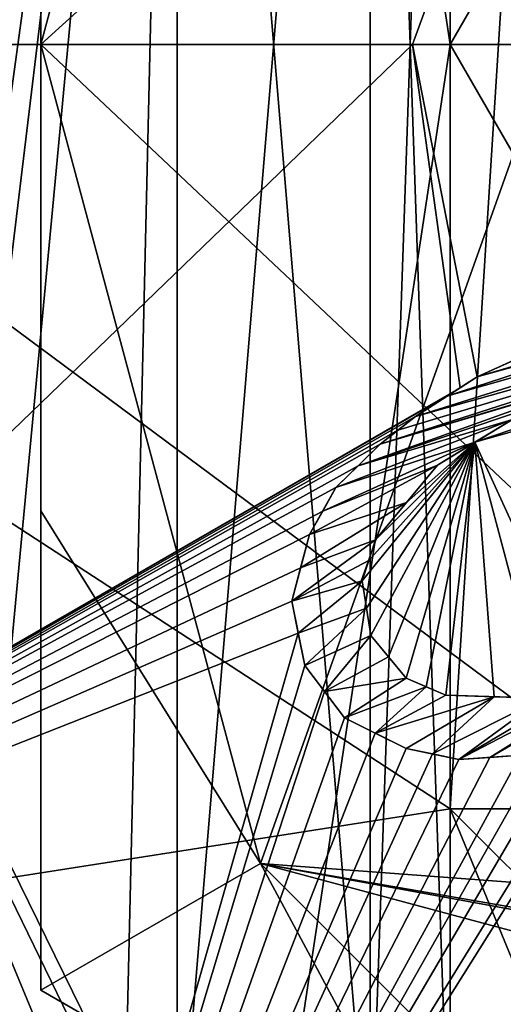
# Model space of a CAD drawing. Header units: millimetres. Extents: x -122 to 122, y -98 to 94.
# Tile 512 of 533: x 57.85 to 61.39, y 66.47 to 73.68. Entities that reach past the tile are written whole.
import ezdxf

# ---------------------------------------------------------------- set-up
doc = ezdxf.new("R2010")
doc.units = ezdxf.units.MM
doc.header["$LTSCALE"] = 26.699852
for name, color, linetype in [('1190', 7, 'CONTINUOUS'), ('1191', 7, 'CONTINUOUS'), ('1207', 7, 'CONTINUOUS'), ('1216', 7, 'CONTINUOUS'), ('1224', 7, 'CONTINUOUS'), ('31', 7, 'CONTINUOUS'), ('32', 7, 'CONTINUOUS'), ('33', 7, 'CONTINUOUS'), ('34', 7, 'CONTINUOUS'), ('35', 7, 'CONTINUOUS'), ('36', 7, 'CONTINUOUS'), ('4174', 7, 'CONTINUOUS'), ('4184', 7, 'CONTINUOUS'), ('4214', 7, 'CONTINUOUS'), ('4223', 7, 'CONTINUOUS'), ('4231', 7, 'CONTINUOUS'), ('4795', 7, 'CONTINUOUS'), ('4797', 7, 'CONTINUOUS'), ('4800', 7, 'CONTINUOUS'), ('4809', 7, 'CONTINUOUS'), ('4818', 7, 'CONTINUOUS'), ('4981', 7, 'CONTINUOUS'), ('4982', 7, 'CONTINUOUS'), ('4983', 7, 'CONTINUOUS'), ('4984', 7, 'CONTINUOUS'), ('4985', 7, 'CONTINUOUS'), ('4986', 7, 'CONTINUOUS'), ('4987', 7, 'CONTINUOUS'), ('4988', 7, 'CONTINUOUS'), ('4989', 7, 'CONTINUOUS'), ('4990', 7, 'CONTINUOUS'), ('4991', 7, 'CONTINUOUS'), ('4995', 7, 'CONTINUOUS'), ('4996', 7, 'CONTINUOUS'), ('4997', 7, 'CONTINUOUS'), ('4998', 7, 'CONTINUOUS'), ('4999', 7, 'CONTINUOUS'), ('5000', 7, 'CONTINUOUS'), ('5001', 7, 'CONTINUOUS'), ('5013', 7, 'CONTINUOUS'), ('792', 7, 'CONTINUOUS'), ('793', 7, 'CONTINUOUS'), ('798', 7, 'CONTINUOUS'), ('799', 7, 'CONTINUOUS'), ('806', 7, 'CONTINUOUS'), ('807', 7, 'CONTINUOUS'), ('808', 7, 'CONTINUOUS'), ('809', 7, 'CONTINUOUS')]:
    doc.layers.add(name, color=color, linetype=linetype)

msp = doc.modelspace()

# ---------------------------------------------------------------- linework, layer by layer
at = {"layer": '1190', "color": 250, "linetype": 'Continuous', "true_color": 0x323232}
for points in [[(37.0148, 88.9852), (59.7324, 63.2323), (45.5, 92.5), (37.0148, 88.9852)], [(59, 65), (59, 82), (45.5, 92.5), (59, 65)], [(59.7324, 63.2323), (59, 65), (45.5, 92.5), (59.7324, 63.2323)], [(33.5, 80.5), (59.7324, 63.2323), (37.0148, 88.9852), (33.5, 80.5)], [(59.7324, 63.2323), (33.5, 80.5), (33.5, 51.2841), (59.7324, 63.2323)]]:
    msp.add_3dface(points, dxfattribs=at)
at = {"layer": '1191', "color": 250, "linetype": 'Continuous', "true_color": 0x323232}
for points in [[(45.5, 92.5, -12), (59, 82, -12), (54.7642, 51.1768, -12), (45.5, 92.5, -12)], [(54.7642, 51.1768, -12), (59, 82, -12), (55.3921, 52.1135, -12), (54.7642, 51.1768, -12)], [(55.3921, 52.1135, -12), (59, 82, -12), (56.2539, 52.8444, -12), (55.3921, 52.1135, -12)], [(56.2539, 52.8444, -12), (59, 82, -12), (58.3327, 53.4468, -12), (56.2539, 52.8444, -12)], [(59, 82, -12), (59, 65, -12), (58.3327, 53.4468, -12), (59, 82, -12)]]:
    msp.add_3dface(points, dxfattribs=at)
at = {"layer": '1207', "color": 250, "linetype": 'Continuous', "true_color": 0x323232}
for points in [[(61, 65, -2), (61, 65, -10), (61, 82, -10), (61, 65, -2)], [(61, 82, -2), (61, 65, -2), (61, 82, -10), (61, 82, -2)]]:
    msp.add_3dface(points, dxfattribs=at)
at = {"layer": '1216', "color": 250, "linetype": 'Continuous', "true_color": 0x323232}
for points in [[(59, 65, -12), (59, 82, -12), (60.4142, 82, -11.4142), (59, 65, -12)], [(60.4142, 65, -11.4142), (59, 65, -12), (60.4142, 82, -11.4142), (60.4142, 65, -11.4142)], [(61, 82, -10), (61, 65, -10), (60.4142, 65, -11.4142), (61, 82, -10)], [(61, 82, -10), (60.4142, 65, -11.4142), (60.4142, 82, -11.4142), (61, 82, -10)]]:
    msp.add_3dface(points, dxfattribs=at)
at = {"layer": '1224', "color": 250, "linetype": 'Continuous', "true_color": 0x323232}
for points in [[(59, 82), (59, 65), (60.4142, 65, -0.5858), (59, 82)], [(60.4142, 82, -0.5858), (59, 82), (60.4142, 65, -0.5858), (60.4142, 82, -0.5858)], [(61, 65, -2), (61, 82, -2), (60.4142, 82, -0.5858), (61, 65, -2)], [(61, 65, -2), (60.4142, 82, -0.5858), (60.4142, 65, -0.5858), (61, 65, -2)]]:
    msp.add_3dface(points, dxfattribs=at)
at = {"layer": '31', "color": 7, "linetype": 'Continuous', "true_color": 0xf5f5f5}
for points in [[(59.3935, 84.1065, -12), (55, 73.5, -12), (65.5004, 81.2944, -12), (59.3935, 84.1065, -12)], [(55, 73.5, -12), (61, 73.5, -12), (65.5004, 81.2944, -12), (55, 73.5, -12)], [(55, 73.5, -12), (59.3935, 62.8935, -12), (61, 73.5, -12), (55, 73.5, -12)], [(61, 73.5, -12), (59.3935, 62.8935, -12), (65.5004, 65.7056, -12), (61, 73.5, -12)]]:
    msp.add_3dface(points, dxfattribs=at)
at = {"layer": '32', "color": 7, "linetype": 'Continuous', "true_color": 0xf5f5f5}
for points in [[(55, 73.5, -15), (59.3935, 84.1065, -15), (61, 73.5, -15), (55, 73.5, -15)], [(61, 73.5, -15), (59.3935, 84.1065, -15), (65.5004, 81.2944, -15), (61, 73.5, -15)], [(59.3935, 62.8935, -15), (55, 73.5, -15), (65.5004, 65.7056, -15), (59.3935, 62.8935, -15)], [(55, 73.5, -15), (61, 73.5, -15), (65.5004, 65.7056, -15), (55, 73.5, -15)]]:
    msp.add_3dface(points, dxfattribs=at)
at = {"layer": '33', "color": 7, "linetype": 'Continuous', "true_color": 0xf5f5f5}
for points in [[(55, 73.5, -12), (59.3935, 84.1065, -12), (55, 73.5, -15), (55, 73.5, -12)], [(55, 73.5, -15), (59.3935, 84.1065, -12), (59.3935, 84.1065, -15), (55, 73.5, -15)]]:
    msp.add_3dface(points, dxfattribs=at)
at = {"layer": '34', "color": 7, "linetype": 'Continuous', "true_color": 0xf5f5f5}
for points in [[(59.3935, 62.8935, -12), (55, 73.5, -12), (59.3935, 62.8935, -15), (59.3935, 62.8935, -12)], [(55, 73.5, -12), (55, 73.5, -15), (59.3935, 62.8935, -15), (55, 73.5, -12)]]:
    msp.add_3dface(points, dxfattribs=at)
at = {"layer": '35', "color": 7, "linetype": 'Continuous', "true_color": 0xf5f5f5}
for points in [[(61, 73.5, -12), (65.5004, 65.7056, -12), (61, 73.5, -15), (61, 73.5, -12)], [(61, 73.5, -15), (65.5004, 65.7056, -12), (65.5004, 65.7056, -15), (61, 73.5, -15)]]:
    msp.add_3dface(points, dxfattribs=at)
at = {"layer": '36', "color": 7, "linetype": 'Continuous', "true_color": 0xf5f5f5}
for points in [[(65.5004, 81.2944, -12), (61, 73.5, -12), (65.5004, 81.2944, -15), (65.5004, 81.2944, -12)], [(61, 73.5, -12), (61, 73.5, -15), (65.5004, 81.2944, -15), (61, 73.5, -12)]]:
    msp.add_3dface(points, dxfattribs=at)
at = {"layer": '4174', "color": 250, "linetype": 'Continuous', "true_color": 0x323232}
for points in [[(45.5, 92.5), (59, 82), (33.5, 51.2841), (45.5, 92.5)], [(59, 82), (59, 65), (33.5, 51.2841), (59, 82)]]:
    msp.add_3dface(points, dxfattribs=at)
at = {"layer": '4184', "color": 250, "linetype": 'Continuous', "true_color": 0x323232}
for points in [[(59, 65, 12), (59, 82, 12), (45.5, 92.5, 12), (59, 65, 12)], [(58.3327, 53.4468, 12), (59, 65, 12), (45.5, 92.5, 12), (58.3327, 53.4468, 12)], [(56.2539, 52.8444, 12), (58.3327, 53.4468, 12), (45.5, 92.5, 12), (56.2539, 52.8444, 12)]]:
    msp.add_3dface(points, dxfattribs=at)
at = {"layer": '4214', "color": 250, "linetype": 'Continuous', "true_color": 0x323232}
for points in [[(61, 82, 10), (61, 65, 10), (61, 82, 2), (61, 82, 10)], [(61, 82, 2), (61, 65, 10), (61, 65, 2), (61, 82, 2)]]:
    msp.add_3dface(points, dxfattribs=at)
at = {"layer": '4223', "color": 250, "linetype": 'Continuous', "true_color": 0x323232}
for points in [[(59, 82, 12), (59, 65, 12), (60.4142, 65, 11.4142), (59, 82, 12)], [(59, 82, 12), (60.4142, 65, 11.4142), (60.4142, 82, 11.4142), (59, 82, 12)], [(61, 65, 10), (61, 82, 10), (60.4142, 82, 11.4142), (61, 65, 10)], [(60.4142, 65, 11.4142), (61, 65, 10), (60.4142, 82, 11.4142), (60.4142, 65, 11.4142)]]:
    msp.add_3dface(points, dxfattribs=at)
at = {"layer": '4231', "color": 250, "linetype": 'Continuous', "true_color": 0x323232}
for points in [[(59, 65), (59, 82), (60.4142, 82, 0.5858), (59, 65)], [(59, 65), (60.4142, 82, 0.5858), (60.4142, 65, 0.5858), (59, 65)], [(61, 82, 2), (61, 65, 2), (60.4142, 65, 0.5858), (61, 82, 2)], [(60.4142, 82, 0.5858), (61, 82, 2), (60.4142, 65, 0.5858), (60.4142, 82, 0.5858)]]:
    msp.add_3dface(points, dxfattribs=at)
at = {"layer": '4795', "color": 7, "linetype": 'Continuous', "true_color": 0xf5f5f5}
for points in [[(52.4, 73.5, 12), (53.7397, 80.2344, 12), (61, 79.1, 12), (52.4, 73.5, 12)], [(61, 67.9, 12), (52.4, 73.5, 12), (61, 79.1, 12), (61, 67.9, 12)], [(53.7397, 66.7656, 12), (52.4, 73.5, 12), (61, 67.9, 12), (53.7397, 66.7656, 12)], [(61.9841, 65.5076, 12), (53.7397, 66.7656, 12), (61, 67.9, 12), (61.9841, 65.5076, 12)], [(57.5559, 61.0542, 12), (53.7397, 66.7656, 12), (63.1767, 64.7277, 12), (57.5559, 61.0542, 12)], [(63.1767, 64.7277, 12), (53.7397, 66.7656, 12), (61.9841, 65.5076, 12), (63.1767, 64.7277, 12)]]:
    msp.add_3dface(points, dxfattribs=at)
at = {"layer": '4797', "color": 7, "linetype": 'Continuous', "true_color": 0xf5f5f5}
for points in [[(52.4, 73.5, 14.625), (53.7397, 66.7648, 14.625), (60.7227, 73.5, 18.9925), (52.4, 73.5, 14.625)], [(53.7397, 66.7648, 14.625), (61.0718, 70.9844, 18.993), (60.7227, 73.5, 18.9925), (53.7397, 66.7648, 14.625)], [(61.1972, 71.0649, 19.0401), (70, 73.5, 20.5), (60.7227, 73.5, 18.9925), (61.1972, 71.0649, 19.0401)], [(61.0718, 70.9844, 18.993), (61.1972, 71.0649, 19.0401), (60.7227, 73.5, 18.9925), (61.0718, 70.9844, 18.993)], [(62.0697, 71.4592, 19.3325), (70, 73.5, 20.5), (61.1972, 71.0649, 19.0401), (62.0697, 71.4592, 19.3325)], [(61.6416, 71.2657, 19.1935), (62.0697, 71.4592, 19.3325), (61.1972, 71.0649, 19.0401), (61.6416, 71.2657, 19.1935)], [(61.0718, 70.9844, 18.993), (53.7397, 66.7648, 14.625), (60.9756, 70.9227, 18.9562), (61.0718, 70.9844, 18.993)], [(60.9756, 70.9227, 18.9562), (53.7397, 66.7648, 14.625), (60.7447, 70.7746, 18.8659), (60.9756, 70.9227, 18.9562)], [(60.7447, 70.7746, 18.8659), (53.7397, 66.7648, 14.625), (60.6151, 70.6731, 18.812), (60.7447, 70.7746, 18.8659)], [(60.6151, 70.6731, 18.812), (53.7397, 66.7648, 14.625), (60.486, 70.572, 18.7572), (60.6151, 70.6731, 18.812)], [(60.486, 70.572, 18.7572), (53.7397, 66.7648, 14.625), (60.3239, 70.4128, 18.6833), (60.486, 70.572, 18.7572)], [(60.3239, 70.4128, 18.6833), (53.7397, 66.7648, 14.625), (60.1626, 70.2544, 18.6077), (60.3239, 70.4128, 18.6833)], [(60.1626, 70.2544, 18.6077), (53.7397, 66.7648, 14.625), (60.0653, 70.0816, 18.5515), (60.1626, 70.2544, 18.6077)], [(60.0653, 70.0816, 18.5515), (53.7397, 66.7648, 14.625), (59.9683, 69.9093, 18.494), (60.0653, 70.0816, 18.5515)], [(59.9683, 69.9093, 18.494), (53.7397, 66.7648, 14.625), (59.9032, 69.6653, 18.4367), (59.9683, 69.9093, 18.494)], [(59.9032, 69.6653, 18.4367), (53.7397, 66.7648, 14.625), (59.8383, 69.4219, 18.3772), (59.9032, 69.6653, 18.4367)], [(59.8383, 69.4219, 18.3772), (53.7397, 66.7648, 14.625), (59.8864, 69.1864, 18.3587), (59.8383, 69.4219, 18.3772)], [(53.7397, 66.7648, 14.625), (57.5549, 61.0549, 14.625), (59.8864, 69.1864, 18.3587), (53.7397, 66.7648, 14.625)], [(59.8864, 69.1864, 18.3587), (57.5549, 61.0549, 14.625), (59.9344, 68.951, 18.3382), (59.8864, 69.1864, 18.3587)], [(59.9344, 68.951, 18.3382), (57.5549, 61.0549, 14.625), (60.0793, 68.7595, 18.3587), (59.9344, 68.951, 18.3382)], [(60.0793, 68.7595, 18.3587), (57.5549, 61.0549, 14.625), (60.2244, 68.5676, 18.3772), (60.0793, 68.7595, 18.3587)], [(60.2244, 68.5676, 18.3772), (57.5549, 61.0549, 14.625), (60.4506, 68.4552, 18.4369), (60.2244, 68.5676, 18.3772)], [(57.5549, 61.0549, 14.625), (62.2106, 68.4605, 18.9924), (62.0959, 68.4277, 18.954), (57.5549, 61.0549, 14.625)], [(62.2106, 68.4605, 18.9924), (57.5549, 61.0549, 14.625), (63.7264, 66.3091, 18.9024), (62.2106, 68.4605, 18.9924)], [(60.4506, 68.4552, 18.4369), (57.5549, 61.0549, 14.625), (60.6761, 68.3431, 18.494), (60.4506, 68.4552, 18.4369)], [(61.8386, 68.3541, 18.8659), (57.5549, 61.0549, 14.625), (62.0959, 68.4277, 18.954), (61.8386, 68.3541, 18.8659)], [(61.6768, 68.3239, 18.812), (57.5549, 61.0549, 14.625), (61.8386, 68.3541, 18.8659), (61.6768, 68.3239, 18.812)], [(60.6761, 68.3431, 18.494), (57.5549, 61.0549, 14.625), (60.8693, 68.3021, 18.5515), (60.6761, 68.3431, 18.494)], [(61.5156, 68.2938, 18.7572), (57.5549, 61.0549, 14.625), (61.6768, 68.3239, 18.812), (61.5156, 68.2938, 18.7572)], [(60.8693, 68.3021, 18.5515), (57.5549, 61.0549, 14.625), (61.0635, 68.261, 18.6077), (60.8693, 68.3021, 18.5515)], [(61.2891, 68.2774, 18.6834), (57.5549, 61.0549, 14.625), (61.5156, 68.2938, 18.7572), (61.2891, 68.2774, 18.6834)], [(61.0635, 68.261, 18.6077), (57.5549, 61.0549, 14.625), (61.2891, 68.2774, 18.6834), (61.0635, 68.261, 18.6077)]]:
    msp.add_3dface(points, dxfattribs=at)
at = {"layer": '4800', "color": 7, "linetype": 'Continuous', "true_color": 0xf5f5f5}
for points in [[(53.7397, 80.2352, 14.625), (52.4, 73.5, 14.625), (62.9127, 79.4866, 18.9925), (53.7397, 80.2352, 14.625)], [(52.4, 73.5, 14.625), (60.7227, 73.5, 18.9925), (62.9127, 79.4866, 18.9925), (52.4, 73.5, 14.625)], [(60.7227, 73.5, 18.9925), (70, 73.5, 20.5), (62.9127, 79.4866, 18.9925), (60.7227, 73.5, 18.9925)], [(61.455, 70.7527, 19.0913), (61.1798, 70.5854, 18.9885), (63.109, 71.2399, 19.5883), (61.455, 70.7527, 19.0913)], [(63.109, 71.2399, 19.5883), (61.1798, 70.5854, 18.9885), (63.4578, 71.2292, 19.6699), (63.109, 71.2399, 19.5883)], [(61.1798, 70.5854, 18.9885), (61.9958, 68.8094, 18.9925), (63.4578, 71.2292, 19.6699), (61.1798, 70.5854, 18.9885)], [(60.3552, 69.5698, 18.5865), (60.3872, 69.3699, 18.5683), (61.1798, 70.5854, 18.9885), (60.3552, 69.5698, 18.5865)], [(60.4038, 69.7203, 18.6248), (60.3552, 69.5698, 18.5865), (61.1798, 70.5854, 18.9885), (60.4038, 69.7203, 18.6248)], [(60.3872, 69.3699, 18.5683), (60.4191, 69.17, 18.5486), (61.1798, 70.5854, 18.9885), (60.3872, 69.3699, 18.5683)], [(60.4526, 69.871, 18.6621), (60.4038, 69.7203, 18.6248), (61.1798, 70.5854, 18.9885), (60.4526, 69.871, 18.6621)], [(60.4191, 69.17, 18.5486), (60.548, 69.014, 18.5683), (61.1798, 70.5854, 18.9885), (60.4191, 69.17, 18.5486)], [(60.6782, 70.1439, 18.7741), (60.4526, 69.871, 18.6621), (61.1798, 70.5854, 18.9885), (60.6782, 70.1439, 18.7741)], [(60.548, 69.014, 18.5683), (60.677, 68.8579, 18.5865), (61.1798, 70.5854, 18.9885), (60.548, 69.014, 18.5683)], [(60.677, 68.8579, 18.5865), (60.8223, 68.7949, 18.6248), (61.1798, 70.5854, 18.9885), (60.677, 68.8579, 18.5865)], [(60.9055, 70.4187, 18.8819), (60.6782, 70.1439, 18.7741), (61.1798, 70.5854, 18.9885), (60.9055, 70.4187, 18.8819)], [(60.8223, 68.7949, 18.6248), (60.9674, 68.7319, 18.6621), (61.1798, 70.5854, 18.9885), (60.8223, 68.7949, 18.6248)], [(60.9674, 68.7319, 18.6621), (61.3222, 68.721, 18.7744), (61.1798, 70.5854, 18.9885), (60.9674, 68.7319, 18.6621)], [(61.3222, 68.721, 18.7744), (61.6777, 68.71, 18.8819), (61.1798, 70.5854, 18.9885), (61.3222, 68.721, 18.7744)], [(61.1798, 70.5854, 18.9885), (61.6777, 68.71, 18.8819), (61.9958, 68.8094, 18.9925), (61.1798, 70.5854, 18.9885)]]:
    msp.add_3dface(points, dxfattribs=at)
at = {"layer": '4809', "color": 7, "linetype": 'Continuous', "true_color": 0xf5f5f5}
for points in [[(61, 67.9, 12), (61, 79.1, 12), (61.7071, 79.1, 11.7071), (61, 67.9, 12)], [(61.7071, 67.9, 11.7071), (61, 67.9, 12), (61.7071, 79.1, 11.7071), (61.7071, 67.9, 11.7071)]]:
    msp.add_3dface(points, dxfattribs=at)
at = {"layer": '4818', "color": 7, "linetype": 'Continuous', "true_color": 0xf5f5f5}
for points in [[(61.9841, 65.5076, 12), (61, 67.9, 12), (62.6948, 66.2111, 11), (61.9841, 65.5076, 12)], [(62.6948, 66.2111, 11), (61, 67.9, 12), (61.7071, 67.9, 11.7071), (62.6948, 66.2111, 11)]]:
    msp.add_3dface(points, dxfattribs=at)
at = {"layer": '4981', "color": 7, "linetype": 'Continuous', "true_color": 0xf5f5f5}
for points in [[(62.0697, 71.4592, 19.3325), (61.6416, 71.2657, 19.1935), (61.1972, 71.0649, 20.0907), (62.0697, 71.4592, 19.3325)], [(62.0697, 71.4592, 19.3325), (61.1972, 71.0649, 20.0907), (61.6417, 71.2658, 20.2386), (62.0697, 71.4592, 19.3325)], [(61.6416, 71.2657, 19.1935), (61.1972, 71.0649, 19.0401), (61.1972, 71.0649, 20.0907), (61.6416, 71.2657, 19.1935)]]:
    msp.add_3dface(points, dxfattribs=at)
at = {"layer": '4982', "color": 7, "linetype": 'Continuous', "true_color": 0xf5f5f5}
for points in [[(61.1972, 71.0649, 19.0401), (61.0718, 70.9844, 18.993), (60.7447, 70.7746, 19.9228), (61.1972, 71.0649, 19.0401)], [(61.1972, 71.0649, 19.0401), (60.7447, 70.7746, 19.9228), (60.9756, 70.9227, 20.0099), (61.1972, 71.0649, 19.0401)], [(61.1972, 71.0649, 20.0907), (61.1972, 71.0649, 19.0401), (60.9756, 70.9227, 20.0099), (61.1972, 71.0649, 20.0907)], [(61.0718, 70.9844, 18.993), (60.9756, 70.9227, 18.9562), (60.7447, 70.7746, 19.9228), (61.0718, 70.9844, 18.993)], [(60.9756, 70.9227, 18.9562), (60.7447, 70.7746, 18.8659), (60.7447, 70.7746, 19.9228), (60.9756, 70.9227, 18.9562)]]:
    msp.add_3dface(points, dxfattribs=at)
at = {"layer": '4983', "color": 7, "linetype": 'Continuous', "true_color": 0xf5f5f5}
for points in [[(60.7447, 70.7746, 18.8659), (60.6151, 70.6731, 18.812), (60.486, 70.572, 19.8182), (60.7447, 70.7746, 18.8659)], [(60.7447, 70.7746, 18.8659), (60.486, 70.572, 19.8182), (60.6151, 70.6731, 19.8709), (60.7447, 70.7746, 18.8659)], [(60.7447, 70.7746, 19.9228), (60.7447, 70.7746, 18.8659), (60.6151, 70.6731, 19.8709), (60.7447, 70.7746, 19.9228)], [(60.6151, 70.6731, 18.812), (60.486, 70.572, 18.7572), (60.486, 70.572, 19.8182), (60.6151, 70.6731, 18.812)]]:
    msp.add_3dface(points, dxfattribs=at)
at = {"layer": '4984', "color": 7, "linetype": 'Continuous', "true_color": 0xf5f5f5}
for points in [[(60.486, 70.572, 18.7572), (60.3239, 70.4128, 18.6833), (60.1626, 70.2544, 19.6742), (60.486, 70.572, 18.7572)], [(60.486, 70.572, 18.7572), (60.1626, 70.2544, 19.6742), (60.3239, 70.4128, 19.747), (60.486, 70.572, 18.7572)], [(60.486, 70.572, 19.8182), (60.486, 70.572, 18.7572), (60.3239, 70.4128, 19.747), (60.486, 70.572, 19.8182)], [(60.3239, 70.4128, 18.6833), (60.1626, 70.2544, 18.6077), (60.1626, 70.2544, 19.6742), (60.3239, 70.4128, 18.6833)]]:
    msp.add_3dface(points, dxfattribs=at)
at = {"layer": '4985', "color": 7, "linetype": 'Continuous', "true_color": 0xf5f5f5}
for points in [[(60.1626, 70.2544, 18.6077), (60.0653, 70.0816, 18.5515), (59.9683, 69.9093, 19.5648), (60.1626, 70.2544, 18.6077)], [(60.1626, 70.2544, 18.6077), (59.9683, 69.9093, 19.5648), (60.0653, 70.0816, 19.6202), (60.1626, 70.2544, 18.6077)], [(60.1626, 70.2544, 19.6742), (60.1626, 70.2544, 18.6077), (60.0653, 70.0816, 19.6202), (60.1626, 70.2544, 19.6742)], [(60.0653, 70.0816, 18.5515), (59.9683, 69.9093, 18.494), (59.9683, 69.9093, 19.5648), (60.0653, 70.0816, 18.5515)]]:
    msp.add_3dface(points, dxfattribs=at)
at = {"layer": '4986', "color": 7, "linetype": 'Continuous', "true_color": 0xf5f5f5}
for points in [[(59.9683, 69.9093, 18.494), (59.9032, 69.6653, 18.4367), (59.8383, 69.4219, 19.4524), (59.9683, 69.9093, 18.494)], [(59.9683, 69.9093, 18.494), (59.8383, 69.4219, 19.4524), (59.9032, 69.6653, 19.5097), (59.9683, 69.9093, 18.494)], [(59.9683, 69.9093, 19.5648), (59.9683, 69.9093, 18.494), (59.9032, 69.6653, 19.5097), (59.9683, 69.9093, 19.5648)], [(59.9032, 69.6653, 18.4367), (59.8383, 69.4219, 18.3772), (59.8383, 69.4219, 19.4524), (59.9032, 69.6653, 18.4367)]]:
    msp.add_3dface(points, dxfattribs=at)
at = {"layer": '4987', "color": 7, "linetype": 'Continuous', "true_color": 0xf5f5f5}
for points in [[(59.8383, 69.4219, 18.3772), (59.8864, 69.1864, 18.3587), (59.9344, 68.951, 19.4149), (59.8383, 69.4219, 18.3772)], [(59.8383, 69.4219, 19.4524), (59.8383, 69.4219, 18.3772), (59.8864, 69.1864, 19.4347), (59.8383, 69.4219, 19.4524)], [(59.8383, 69.4219, 18.3772), (59.9344, 68.951, 19.4149), (59.8864, 69.1864, 19.4347), (59.8383, 69.4219, 18.3772)], [(59.8864, 69.1864, 18.3587), (59.9344, 68.951, 18.3382), (59.9344, 68.951, 19.4149), (59.8864, 69.1864, 18.3587)]]:
    msp.add_3dface(points, dxfattribs=at)
at = {"layer": '4988', "color": 7, "linetype": 'Continuous', "true_color": 0xf5f5f5}
for points in [[(59.9344, 68.951, 18.3382), (60.0793, 68.7595, 18.3587), (59.9344, 68.951, 19.4149), (59.9344, 68.951, 18.3382)], [(60.0793, 68.7595, 18.3587), (60.2244, 68.5676, 18.3772), (59.9344, 68.951, 19.4149), (60.0793, 68.7595, 18.3587)], [(59.9344, 68.951, 19.4149), (60.2244, 68.5676, 18.3772), (60.2244, 68.5676, 19.4524), (59.9344, 68.951, 19.4149)], [(59.9344, 68.951, 19.4149), (60.2244, 68.5676, 19.4524), (60.0793, 68.7595, 19.4347), (59.9344, 68.951, 19.4149)]]:
    msp.add_3dface(points, dxfattribs=at)
at = {"layer": '4989', "color": 7, "linetype": 'Continuous', "true_color": 0xf5f5f5}
for points in [[(60.2244, 68.5676, 18.3772), (60.4506, 68.4552, 18.4369), (60.2244, 68.5676, 19.4524), (60.2244, 68.5676, 18.3772)], [(60.4506, 68.4552, 18.4369), (60.6761, 68.3431, 18.494), (60.2244, 68.5676, 19.4524), (60.4506, 68.4552, 18.4369)], [(60.2244, 68.5676, 19.4524), (60.6761, 68.3431, 18.494), (60.6761, 68.3431, 19.5648), (60.2244, 68.5676, 19.4524)], [(60.2244, 68.5676, 19.4524), (60.6761, 68.3431, 19.5648), (60.4506, 68.4552, 19.5099), (60.2244, 68.5676, 19.4524)]]:
    msp.add_3dface(points, dxfattribs=at)
at = {"layer": '4990', "color": 7, "linetype": 'Continuous', "true_color": 0xf5f5f5}
for points in [[(60.6761, 68.3431, 18.494), (60.8693, 68.3021, 18.5515), (60.6761, 68.3431, 19.5648), (60.6761, 68.3431, 18.494)], [(60.8693, 68.3021, 18.5515), (61.0635, 68.261, 18.6077), (60.6761, 68.3431, 19.5648), (60.8693, 68.3021, 18.5515)], [(60.6761, 68.3431, 19.5648), (61.0635, 68.261, 18.6077), (61.0635, 68.261, 19.6742), (60.6761, 68.3431, 19.5648)], [(60.6761, 68.3431, 19.5648), (61.0635, 68.261, 19.6742), (60.8693, 68.3021, 19.6201), (60.6761, 68.3431, 19.5648)]]:
    msp.add_3dface(points, dxfattribs=at)
at = {"layer": '4991', "color": 7, "linetype": 'Continuous', "true_color": 0xf5f5f5}
for points in [[(61.2891, 68.2774, 18.6834), (61.5156, 68.2938, 18.7572), (61.0635, 68.261, 19.6742), (61.2891, 68.2774, 18.6834)], [(61.0635, 68.261, 19.6742), (61.5156, 68.2938, 18.7572), (61.5156, 68.2938, 19.8182), (61.0635, 68.261, 19.6742)], [(61.0635, 68.261, 19.6742), (61.5156, 68.2938, 19.8182), (61.2891, 68.2774, 19.7471), (61.0635, 68.261, 19.6742)], [(61.0635, 68.261, 18.6077), (61.2891, 68.2774, 18.6834), (61.0635, 68.261, 19.6742), (61.0635, 68.261, 18.6077)]]:
    msp.add_3dface(points, dxfattribs=at)
at = {"layer": '4995', "color": 7, "linetype": 'Continuous', "true_color": 0xf5f5f5}
for points in [[(61.6777, 68.71, 18.8819), (61.3222, 68.721, 18.7744), (60.9674, 68.7319, 19.7266), (61.6777, 68.71, 18.8819)], [(61.6777, 68.71, 18.8819), (60.9674, 68.7319, 19.7266), (61.3212, 68.721, 19.8344), (61.6777, 68.71, 18.8819)], [(61.3222, 68.721, 18.7744), (60.9674, 68.7319, 18.6621), (60.9674, 68.7319, 19.7266), (61.3222, 68.721, 18.7744)], [(61.6777, 68.71, 19.9382), (61.6777, 68.71, 18.8819), (61.3212, 68.721, 19.8344), (61.6777, 68.71, 19.9382)]]:
    msp.add_3dface(points, dxfattribs=at)
at = {"layer": '4996', "color": 7, "linetype": 'Continuous', "true_color": 0xf5f5f5}
for points in [[(60.9674, 68.7319, 18.6621), (60.8223, 68.7949, 18.6248), (60.677, 68.8579, 19.6538), (60.9674, 68.7319, 18.6621)], [(60.9674, 68.7319, 18.6621), (60.677, 68.8579, 19.6538), (60.8223, 68.7949, 19.6907), (60.9674, 68.7319, 18.6621)], [(60.8223, 68.7949, 18.6248), (60.677, 68.8579, 18.5865), (60.677, 68.8579, 19.6538), (60.8223, 68.7949, 18.6248)], [(60.9674, 68.7319, 19.7266), (60.9674, 68.7319, 18.6621), (60.8223, 68.7949, 19.6907), (60.9674, 68.7319, 19.7266)]]:
    msp.add_3dface(points, dxfattribs=at)
at = {"layer": '4997', "color": 7, "linetype": 'Continuous', "true_color": 0xf5f5f5}
for points in [[(60.677, 68.8579, 18.5865), (60.548, 69.014, 18.5683), (60.4191, 69.17, 19.6174), (60.677, 68.8579, 18.5865)], [(60.677, 68.8579, 18.5865), (60.4191, 69.17, 19.6174), (60.548, 69.014, 19.6363), (60.677, 68.8579, 18.5865)], [(60.548, 69.014, 18.5683), (60.4191, 69.17, 18.5486), (60.4191, 69.17, 19.6174), (60.548, 69.014, 18.5683)], [(60.677, 68.8579, 19.6538), (60.677, 68.8579, 18.5865), (60.548, 69.014, 19.6363), (60.677, 68.8579, 19.6538)]]:
    msp.add_3dface(points, dxfattribs=at)
at = {"layer": '4998', "color": 7, "linetype": 'Continuous', "true_color": 0xf5f5f5}
for points in [[(60.3872, 69.3699, 18.5683), (60.3552, 69.5698, 18.5865), (60.4191, 69.17, 19.6174), (60.3872, 69.3699, 18.5683)], [(60.4191, 69.17, 19.6174), (60.3552, 69.5698, 18.5865), (60.3552, 69.5698, 19.6538), (60.4191, 69.17, 19.6174)], [(60.4191, 69.17, 19.6174), (60.3552, 69.5698, 19.6538), (60.3872, 69.3699, 19.6363), (60.4191, 69.17, 19.6174)], [(60.4191, 69.17, 18.5486), (60.3872, 69.3699, 18.5683), (60.4191, 69.17, 19.6174), (60.4191, 69.17, 18.5486)]]:
    msp.add_3dface(points, dxfattribs=at)
at = {"layer": '4999', "color": 7, "linetype": 'Continuous', "true_color": 0xf5f5f5}
for points in [[(60.4038, 69.7203, 18.6248), (60.4526, 69.871, 18.6621), (60.3552, 69.5698, 19.6538), (60.4038, 69.7203, 18.6248)], [(60.3552, 69.5698, 19.6538), (60.4526, 69.871, 18.6621), (60.4526, 69.871, 19.7266), (60.3552, 69.5698, 19.6538)], [(60.3552, 69.5698, 19.6538), (60.4526, 69.871, 19.7266), (60.4038, 69.7203, 19.6907), (60.3552, 69.5698, 19.6538)], [(60.3552, 69.5698, 18.5865), (60.4038, 69.7203, 18.6248), (60.3552, 69.5698, 19.6538), (60.3552, 69.5698, 18.5865)]]:
    msp.add_3dface(points, dxfattribs=at)
at = {"layer": '5000', "color": 7, "linetype": 'Continuous', "true_color": 0xf5f5f5}
for points in [[(60.6782, 70.1439, 18.7741), (60.9055, 70.4187, 18.8819), (60.4526, 69.871, 19.7266), (60.6782, 70.1439, 18.7741)], [(60.4526, 69.871, 19.7266), (60.9055, 70.4187, 18.8819), (60.9055, 70.4187, 19.9382), (60.4526, 69.871, 19.7266)], [(60.4526, 69.871, 19.7266), (60.9055, 70.4187, 19.9382), (60.6783, 70.1439, 19.8345), (60.4526, 69.871, 19.7266)], [(60.4526, 69.871, 18.6621), (60.6782, 70.1439, 18.7741), (60.4526, 69.871, 19.7266), (60.4526, 69.871, 18.6621)]]:
    msp.add_3dface(points, dxfattribs=at)
at = {"layer": '5001', "color": 7, "linetype": 'Continuous', "true_color": 0xf5f5f5}
for points in [[(60.9055, 70.4187, 19.9382), (61.455, 70.7527, 20.14), (61.1799, 70.5854, 20.041), (60.9055, 70.4187, 19.9382)], [(61.1798, 70.5854, 18.9885), (61.455, 70.7527, 19.0913), (60.9055, 70.4187, 19.9382), (61.1798, 70.5854, 18.9885)], [(60.9055, 70.4187, 19.9382), (61.455, 70.7527, 19.0913), (61.455, 70.7527, 20.14), (60.9055, 70.4187, 19.9382)], [(60.9055, 70.4187, 18.8819), (61.1798, 70.5854, 18.9885), (60.9055, 70.4187, 19.9382), (60.9055, 70.4187, 18.8819)]]:
    msp.add_3dface(points, dxfattribs=at)
at = {"layer": '5013', "color": 7, "linetype": 'Continuous', "true_color": 0xf5f5f5}
for points in [[(63.5584, 71.6584, 20.75), (63.3617, 71.7001, 20.709), (60.9756, 70.9227, 20.0099), (63.5584, 71.6584, 20.75)], [(63.3617, 71.7001, 20.709), (61.1972, 71.0649, 20.0907), (60.9756, 70.9227, 20.0099), (63.3617, 71.7001, 20.709)], [(61.1972, 71.0649, 20.0907), (63.3617, 71.7001, 20.709), (61.6417, 71.2658, 20.2386), (61.1972, 71.0649, 20.0907)], [(60.486, 70.572, 19.8182), (63.749, 71.618, 20.7884), (60.6151, 70.6731, 19.8709), (60.486, 70.572, 19.8182)], [(63.749, 71.618, 20.7884), (60.486, 70.572, 19.8182), (62.7474, 71.2511, 20.5331), (63.749, 71.618, 20.7884)], [(63.749, 71.618, 20.7884), (60.7447, 70.7746, 19.9228), (60.6151, 70.6731, 19.8709), (63.749, 71.618, 20.7884)], [(63.749, 71.618, 20.7884), (63.5584, 71.6584, 20.75), (60.7447, 70.7746, 19.9228), (63.749, 71.618, 20.7884)], [(60.7447, 70.7746, 19.9228), (63.5584, 71.6584, 20.75), (60.9756, 70.9227, 20.0099), (60.7447, 70.7746, 19.9228)], [(60.486, 70.572, 19.8182), (62.1336, 71.0594, 20.3591), (62.7474, 71.2511, 20.5331), (60.486, 70.572, 19.8182)], [(60.486, 70.572, 19.8182), (60.3239, 70.4128, 19.747), (62.1336, 71.0594, 20.3591), (60.486, 70.572, 19.8182)], [(62.1336, 71.0594, 20.3591), (60.3239, 70.4128, 19.747), (61.8033, 70.9101, 20.2551), (62.1336, 71.0594, 20.3591)], [(60.3239, 70.4128, 19.747), (61.455, 70.7527, 20.14), (61.8033, 70.9101, 20.2551), (60.3239, 70.4128, 19.747)], [(60.3239, 70.4128, 19.747), (60.1626, 70.2544, 19.6742), (61.455, 70.7527, 20.14), (60.3239, 70.4128, 19.747)], [(61.455, 70.7527, 20.14), (60.1626, 70.2544, 19.6742), (61.1799, 70.5854, 20.041), (61.455, 70.7527, 20.14)], [(60.1626, 70.2544, 19.6742), (60.0653, 70.0816, 19.6202), (61.1799, 70.5854, 20.041), (60.1626, 70.2544, 19.6742)], [(60.0653, 70.0816, 19.6202), (60.9055, 70.4187, 19.9382), (61.1799, 70.5854, 20.041), (60.0653, 70.0816, 19.6202)], [(60.0653, 70.0816, 19.6202), (59.9683, 69.9093, 19.5648), (60.9055, 70.4187, 19.9382), (60.0653, 70.0816, 19.6202)], [(60.9055, 70.4187, 19.9382), (59.9683, 69.9093, 19.5648), (60.6783, 70.1439, 19.8345), (60.9055, 70.4187, 19.9382)], [(59.9683, 69.9093, 19.5648), (59.9032, 69.6653, 19.5097), (60.6783, 70.1439, 19.8345), (59.9683, 69.9093, 19.5648)], [(59.9032, 69.6653, 19.5097), (60.4526, 69.871, 19.7266), (60.6783, 70.1439, 19.8345), (59.9032, 69.6653, 19.5097)], [(59.9032, 69.6653, 19.5097), (59.8383, 69.4219, 19.4524), (60.4526, 69.871, 19.7266), (59.9032, 69.6653, 19.5097)], [(60.4526, 69.871, 19.7266), (59.8383, 69.4219, 19.4524), (60.4038, 69.7203, 19.6907), (60.4526, 69.871, 19.7266)], [(59.8383, 69.4219, 19.4524), (60.3552, 69.5698, 19.6538), (60.4038, 69.7203, 19.6907), (59.8383, 69.4219, 19.4524)], [(59.8383, 69.4219, 19.4524), (59.8864, 69.1864, 19.4347), (60.3552, 69.5698, 19.6538), (59.8383, 69.4219, 19.4524)], [(60.3552, 69.5698, 19.6538), (59.8864, 69.1864, 19.4347), (60.3872, 69.3699, 19.6363), (60.3552, 69.5698, 19.6538)], [(59.8864, 69.1864, 19.4347), (59.9344, 68.951, 19.4149), (60.3872, 69.3699, 19.6363), (59.8864, 69.1864, 19.4347)], [(59.9344, 68.951, 19.4149), (60.4191, 69.17, 19.6174), (60.3872, 69.3699, 19.6363), (59.9344, 68.951, 19.4149)], [(59.9344, 68.951, 19.4149), (60.0793, 68.7595, 19.4347), (60.4191, 69.17, 19.6174), (59.9344, 68.951, 19.4149)], [(60.4191, 69.17, 19.6174), (60.0793, 68.7595, 19.4347), (60.548, 69.014, 19.6363), (60.4191, 69.17, 19.6174)], [(62.2915, 68.9017, 20.14), (61.2891, 68.2774, 19.7471), (62.6413, 69.0598, 20.2555), (62.2915, 68.9017, 20.14)], [(61.2891, 68.2774, 19.7471), (61.5156, 68.2938, 19.8182), (62.6413, 69.0598, 20.2555), (61.2891, 68.2774, 19.7471)], [(60.0793, 68.7595, 19.4347), (60.677, 68.8579, 19.6538), (60.548, 69.014, 19.6363), (60.0793, 68.7595, 19.4347)], [(61.0635, 68.261, 19.6742), (61.2891, 68.2774, 19.7471), (62.2915, 68.9017, 20.14), (61.0635, 68.261, 19.6742)], [(61.0635, 68.261, 19.6742), (62.2915, 68.9017, 20.14), (61.9839, 68.8057, 20.0409), (61.0635, 68.261, 19.6742)], [(60.0793, 68.7595, 19.4347), (60.2244, 68.5676, 19.4524), (60.677, 68.8579, 19.6538), (60.0793, 68.7595, 19.4347)], [(60.677, 68.8579, 19.6538), (60.2244, 68.5676, 19.4524), (60.8223, 68.7949, 19.6907), (60.677, 68.8579, 19.6538)], [(61.6777, 68.71, 19.9382), (61.0635, 68.261, 19.6742), (61.9839, 68.8057, 20.0409), (61.6777, 68.71, 19.9382)], [(60.2244, 68.5676, 19.4524), (60.4506, 68.4552, 19.5099), (60.8223, 68.7949, 19.6907), (60.2244, 68.5676, 19.4524)], [(60.4506, 68.4552, 19.5099), (60.9674, 68.7319, 19.7266), (60.8223, 68.7949, 19.6907), (60.4506, 68.4552, 19.5099)], [(60.9674, 68.7319, 19.7266), (60.4506, 68.4552, 19.5099), (61.3212, 68.721, 19.8344), (60.9674, 68.7319, 19.7266)], [(60.4506, 68.4552, 19.5099), (60.6761, 68.3431, 19.5648), (61.3212, 68.721, 19.8344), (60.4506, 68.4552, 19.5099)], [(60.6761, 68.3431, 19.5648), (60.8693, 68.3021, 19.6201), (61.3212, 68.721, 19.8344), (60.6761, 68.3431, 19.5648)], [(60.8693, 68.3021, 19.6201), (61.6777, 68.71, 19.9382), (61.3212, 68.721, 19.8344), (60.8693, 68.3021, 19.6201)], [(60.8693, 68.3021, 19.6201), (61.0635, 68.261, 19.6742), (61.6777, 68.71, 19.9382), (60.8693, 68.3021, 19.6201)]]:
    msp.add_3dface(points, dxfattribs=at)
at = {"layer": '792', "color": 7, "linetype": 'Continuous', "true_color": 0xf5f5f5}
for points in [[(61.75, 73.5, -15), (65.875, 80.6447, -15), (58, 73.5, -15), (61.75, 73.5, -15)], [(58, 73.5, -15), (65.875, 80.6447, -15), (59.6088, 79.5008, -15), (58, 73.5, -15)], [(61.75, 73.5, -15), (58, 73.5, -15), (59.6088, 67.4992, -15), (61.75, 73.5, -15)], [(65.875, 66.3553, -15), (61.75, 73.5, -15), (59.6088, 67.4992, -15), (65.875, 66.3553, -15)], [(64, 63.1077, -15), (65.875, 66.3553, -15), (59.6088, 67.4992, -15), (64, 63.1077, -15)]]:
    msp.add_3dface(points, dxfattribs=at)
at = {"layer": '793', "color": 7, "linetype": 'Continuous', "true_color": 0xf5f5f5}
for points in [[(58, 73.5, -28.55), (59.6088, 79.5008, -28.55), (61.75, 73.5, -28.55), (58, 73.5, -28.55)], [(61.75, 73.5, -28.55), (59.6088, 79.5008, -28.55), (64.3619, 79.5221, -28.55), (61.75, 73.5, -28.55)], [(59.6088, 67.4992, -28.55), (58, 73.5, -28.55), (64.776, 67.1154, -28.55), (59.6088, 67.4992, -28.55)], [(64.776, 67.1154, -28.55), (58, 73.5, -28.55), (61.75, 73.5, -28.55), (64.776, 67.1154, -28.55)], [(64, 63.1077, -28.55), (59.6088, 67.4992, -28.55), (76, 63.1077, -28.55), (64, 63.1077, -28.55)], [(76, 63.1077, -28.55), (59.6088, 67.4992, -28.55), (71.6239, 65.4119, -28.55), (76, 63.1077, -28.55)], [(71.6239, 65.4119, -28.55), (59.6088, 67.4992, -28.55), (64.776, 67.1154, -28.55), (71.6239, 65.4119, -28.55)]]:
    msp.add_3dface(points, dxfattribs=at)
at = {"layer": '798', "color": 7, "linetype": 'Continuous', "true_color": 0xf5f5f5}
for points in [[(61.058, 64.8063, -15.2723), (58, 66.5718, -16.0718), (61.0579, 64.8063, -28.2777), (61.058, 64.8063, -15.2723)], [(61.0579, 64.8063, -28.2777), (58, 66.5718, -16.0718), (58, 66.5718, -27.4782), (61.0579, 64.8063, -28.2777)]]:
    msp.add_3dface(points, dxfattribs=at)
at = {"layer": '799', "color": 7, "linetype": 'Continuous', "true_color": 0xf5f5f5}
for points in [[(58, 76.9168, -28.2746), (58, 73.5, -28.55), (58, 76.9166, -15.2753), (58, 76.9168, -28.2746)], [(58, 73.5, -28.55), (58, 73.5, -15), (58, 76.9166, -15.2753), (58, 73.5, -28.55)], [(58, 73.5, -15), (58, 73.5, -28.55), (58, 70.0827, -28.2745), (58, 73.5, -15)], [(58, 70.0828, -15.2754), (58, 73.5, -15), (58, 70.0827, -28.2745), (58, 70.0828, -15.2754)], [(58, 66.5718, -27.4782), (58, 66.5718, -16.0718), (58, 70.0828, -15.2754), (58, 66.5718, -27.4782)], [(58, 66.5718, -27.4782), (58, 70.0828, -15.2754), (58, 70.0827, -28.2745), (58, 66.5718, -27.4782)]]:
    msp.add_3dface(points, dxfattribs=at)
at = {"layer": '806', "color": 7, "linetype": 'Continuous', "true_color": 0xf5f5f5}
for points in [[(58, 73.5, -28.55), (59.6088, 67.4992, -28.55), (58, 70.0827, -28.2745), (58, 73.5, -28.55)], [(59.6088, 67.4992, -28.55), (58, 66.5718, -27.4782), (58, 70.0827, -28.2745), (59.6088, 67.4992, -28.55)], [(59.6088, 67.4992, -28.55), (61.0579, 64.8063, -28.2777), (58, 66.5718, -27.4782), (59.6088, 67.4992, -28.55)], [(59.6088, 67.4992, -28.55), (64, 63.1077, -28.55), (61.0579, 64.8063, -28.2777), (59.6088, 67.4992, -28.55)]]:
    msp.add_3dface(points, dxfattribs=at)
at = {"layer": '807', "color": 7, "linetype": 'Continuous', "true_color": 0xf5f5f5}
msp.add_3dface([(59.6088, 79.5008, -28.55), (58, 73.5, -28.55), (58, 76.9168, -28.2746), (59.6088, 79.5008, -28.55)], dxfattribs=at)
at = {"layer": '808', "color": 7, "linetype": 'Continuous', "true_color": 0xf5f5f5}
for points in [[(59.6088, 67.4992, -15), (58, 73.5, -15), (58, 70.0828, -15.2754), (59.6088, 67.4992, -15)], [(58, 66.5718, -16.0718), (59.6088, 67.4992, -15), (58, 70.0828, -15.2754), (58, 66.5718, -16.0718)], [(59.6088, 67.4992, -15), (58, 66.5718, -16.0718), (61.058, 64.8063, -15.2723), (59.6088, 67.4992, -15)], [(64, 63.1077, -15), (59.6088, 67.4992, -15), (61.058, 64.8063, -15.2723), (64, 63.1077, -15)]]:
    msp.add_3dface(points, dxfattribs=at)
at = {"layer": '809', "color": 7, "linetype": 'Continuous', "true_color": 0xf5f5f5}
msp.add_3dface([(58, 73.5, -15), (59.6088, 79.5008, -15), (58, 76.9166, -15.2753), (58, 73.5, -15)], dxfattribs=at)

doc.saveas('drawing.dxf')
